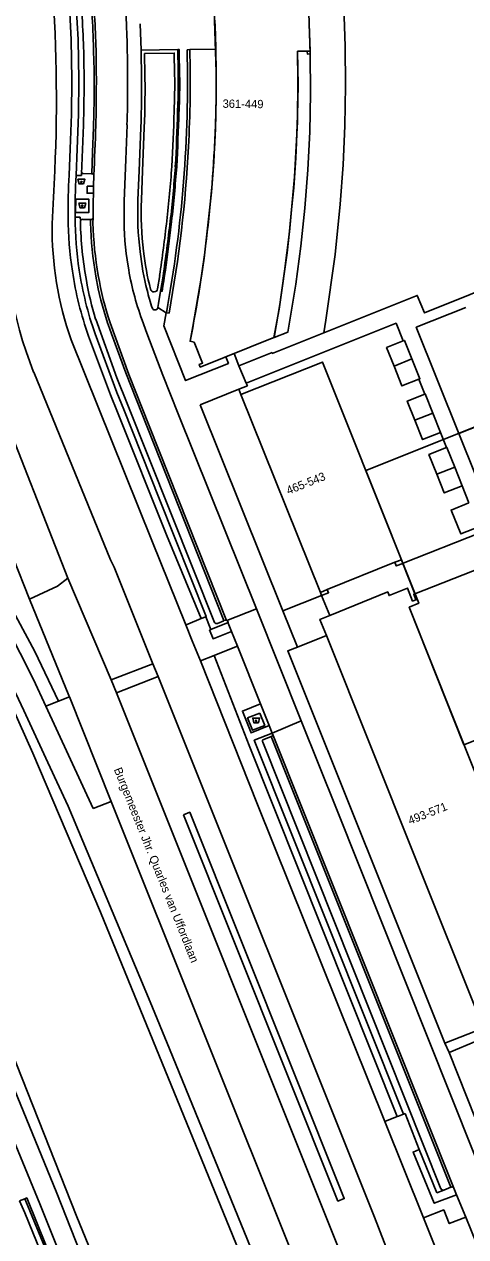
# Model space of a CAD drawing. Extents: x 194485 to 197793, y 468269 to 470822.
# Drawn here: x 195299.7 to 195363.4, y 469305.5 to 469480.4 of the extents above; entities that cross this region are included whole.
import ezdxf

# ---------------------------------------------------------------- set-up
doc = ezdxf.new("R2010")
doc.units = 0
for name, color, linetype in [('BGT begrenzing pand op maaiveld onder overbouw', 7, 'Continuous'), ('BGT grensvlak begroeid terreindeel', 7, 'Continuous'), ('BGT grensvlak begroeid terreindeel LR', 7, 'Continuous'), ('BGT grensvlak onbegroeid terreindeel', 7, 'Continuous'), ('BGT grensvlak onbegroeid terreindeel LR', 7, 'Continuous'), ('BGT grensvlak pand deel overbouw', 7, 'Continuous'), ('BGT grensvlak pand min 1', 7, 'Continuous'), ('BGT grensvlak pand op maaiveld', 7, 'Continuous'), ('BGT grensvlak pand op maaiveld LR', 7, 'Continuous'), ('BGT grensvlak scheiding', 7, 'Continuous'), ('BGT grensvlak vegetatieobject', 7, 'Continuous'), ('BGT grensvlak waterdeel', 7, 'Continuous'), ('BGT grensvlak wegdeel', 7, 'Continuous'), ('BGT lijnelement scheiding muur', 7, 'Continuous'), ('BGT puntobject bak afval apart plaats', 7, 'Continuous'), ('BGT puntobject bak container', 7, 'Continuous'), ('BGT tekst huisnummerreeks', 7, 'Continuous'), ('BGT tekst openbare ruimte label weg', 7, 'Continuous')]:
    doc.layers.add(name, color=color, linetype=linetype)

msp = doc.modelspace()

# ---------------------------------------------------------------- linework, layer by layer
at = {"layer": 'BGT begrenzing pand op maaiveld onder overbouw'}
for p, q in [((195343.41, 469398.87), (195353.15, 469402.8)), ((195353.15, 469402.8), (195354.09, 469403.18)), ((195342.42, 469398.47), (195343.41, 469398.87)), ((195356.17, 469397.4), (195356.36, 469397.48))]:
    msp.add_line(p, q, dxfattribs=at)
for points in [[(195335.77, 469435.22), (195336.57, 469439.98), (195337.65, 469447.44), (195337.97, 469450.55), (195338.27, 469453.68), (195338.59, 469456.8), (195338.89, 469461.13), (195338.99, 469463.34), (195339.13, 469467.24), (195339.2, 469471.63), (195339.14, 469476.49), (195340.53, 469476.48), (195340.54, 469476.1), (195340.96, 469476.11)], [(195343.76, 469395.13), (195352.12, 469398.52), (195352.33, 469398.01), (195354.96, 469399.08), (195355.7, 469397.21), (195356.17, 469397.4)]]:
    msp.add_lwpolyline(points, dxfattribs=at)
at = {"layer": 'BGT grensvlak begroeid terreindeel'}
msp.add_lwpolyline([(195249.52, 469422.51), (195254.02, 469415.15), (195263.96, 469398.93), (195268.08, 469392.21), (195276.98, 469375.91), (195284.84, 469359.67), (195304.44, 469311.84), (195326.14, 469256.74), (195326.93, 469254.23), (195328.26, 469250), (195341.19, 469208.79), (195343.63, 469198.23), (195347.26, 469175.96), (195343.77, 469176.2)], dxfattribs=at)
at = {"layer": 'BGT grensvlak begroeid terreindeel LR'}
msp.add_lwpolyline([(195230.64, 469478.15), (195238.04, 469470.16), (195245.24, 469462.38), (195250.08, 469456.71), (195257.38, 469448.07), (195272.68, 469426.93), (195291.77, 469397.28), (195298.55, 469383.89), (195299.68, 469381.45), (195303.16, 469373.94), (195306.08, 469367.63), (195317.89, 469339.41), (195320.66, 469332.62), (195354.4, 469250), (195362.58, 469228.77), (195361.51, 469227.88)], dxfattribs=at)
at = {"layer": 'BGT grensvlak onbegroeid terreindeel'}
msp.add_lwpolyline([(195345.49, 469487.75), (195345.78, 469482.91), (195346, 469477.25), (195346.06, 469471.52), (195345.96, 469465.76), (195345.69, 469460.11), (195345.29, 469454.46), (195344.53, 469447.19), (195343.18, 469437.71), (195342.91, 469435.9)], dxfattribs=at)
at = {"layer": 'BGT grensvlak onbegroeid terreindeel LR'}
msp.add_line((195330.66, 469427.76), (195330.96, 469427.01), dxfattribs=at)
at = {"layer": 'BGT grensvlak pand deel overbouw'}
for p, q in [((195354.09, 469403.18), (195354.3, 469402.65)), ((195354.3, 469402.65), (195356.05, 469398.26)), ((195342.42, 469398.47), (195342.6, 469398)), ((195342.6, 469398), (195343.76, 469395.13)), ((195356.05, 469398.26), (195356.36, 469397.48))]:
    msp.add_line(p, q, dxfattribs=at)
msp.add_lwpolyline([(195335.77, 469435.22), (195337.75, 469436.01), (195338.37, 469439.73), (195338.87, 469442.89), (195339.58, 469448.37), (195340.17, 469453.87), (195340.59, 469459.38), (195340.88, 469464.9), (195341, 469470.42), (195340.96, 469476.11)], dxfattribs=at)
at = {"layer": 'BGT grensvlak pand min 1'}
for points in [[(195327.12, 469482.42), (195327.39, 469473.49), (195327.39, 469469.84), (195327.31, 469465.77), (195327.04, 469460.55), (195326.71, 469456.17), (195325.65, 469446.67), (195325.29, 469444.07), (195324.06, 469436.8), (195323.65, 469434.67), (195324.22, 469434.55), (195325.43, 469431.53), (195324.96, 469431.31), (195325.1, 469430.95), (195335.71, 469435.2), (195336.48, 469439.29), (195337.26, 469444.79), (195337.96, 469450.48), (195338.37, 469454.7), (195338.7, 469458.38), (195339.1, 469466.32), (195339.19, 469472.33), (195339.14, 469476.49), (195340.95, 469476.52), (195340.82, 469480.42)], [(195348.97, 469416.02), (195367.39, 469423.38), (195366.24, 469426.25), (195391.89, 469436.45), (195393.06, 469433.58), (195408.1, 469439.61), (195419.96, 469409.8), (195435.14, 469415.86), (195436.53, 469412.36), (195421.34, 469406.33), (195424.75, 469397.75), (195384.08, 469381.55), (195382.93, 469384.4), (195363.11, 469376.48), (195355.22, 469396.32), (195356.6, 469396.89), (195348.97, 469416.02)]]:
    msp.add_lwpolyline(points, dxfattribs=at)
at = {"layer": 'BGT grensvlak pand op maaiveld'}
for p, q in [((195329.99, 469432.91), (195328.8, 469432.43)), ((195330.96, 469427.01), (195342.42, 469398.47)), ((195362.37, 469421.37), (195367.39, 469423.38)), ((195367.35, 469408.89), (195362.37, 469421.37))]:
    msp.add_line(p, q, dxfattribs=at)
for points in [[(195340.96, 469476.11), (195340.76, 469482.06), (195340.47, 469487.15), (195339.99, 469492.66), (195339.36, 469498.15), (195338.36, 469504.92), (195335.14, 469504.32)], [(195327.34, 469476.8), (195327.28, 469478.9), (195327.19, 469480.99)], [(195328.8, 469432.43), (195325.1, 469430.95), (195324.95, 469431.34), (195325.43, 469431.53), (195324.21, 469434.56), (195323.65, 469434.67)], [(195329.99, 469432.91), (195334.76, 469434.82), (195335.77, 469435.22)], [(195353.03, 469431.1), (195351.97, 469433.77), (195354.36, 469434.72)], [(195355.6, 469432.16), (195354.54, 469434.8), (195354.36, 469434.72)], [(195330.96, 469427.01), (195342.73, 469431.68), (195354.09, 469403.18)], [(195356.6, 469429.2), (195354.18, 469428.23), (195353.03, 469431.1)], [(195355.6, 469432.16), (195356.76, 469429.26), (195356.6, 469429.2)], [(195358.61, 469424.31), (195357.5, 469427.08), (195357.46, 469427.07)], [(195357.46, 469427.07), (195354.93, 469426.05), (195356.02, 469423.31)], [(195358.61, 469424.31), (195359.72, 469421.54), (195359.71, 469421.54)], [(195359.71, 469421.54), (195357.14, 469420.51), (195356.02, 469423.31)], [(195359.19, 469415.51), (195358.06, 469418.34), (195360.6, 469419.35)], [(195361.78, 469416.52), (195360.64, 469419.37), (195360.6, 469419.35)], [(195362.84, 469413.82), (195360.28, 469412.8), (195359.19, 469415.51)], [(195361.78, 469416.52), (195362.86, 469413.83), (195362.84, 469413.82)], [(195365.23, 469407.94), (195362.65, 469406.9), (195361.26, 469410.33), (195363.83, 469411.37)], [(195356.36, 469397.48), (195356.6, 469396.89), (195355.22, 469396.32), (195377.53, 469340.27)], [(195343.76, 469395.13), (195342.35, 469394.57), (195343.28, 469392.24)], [(195343.28, 469392.24), (195356.07, 469360.25), (195365.72, 469336.12), (195365.75, 469336.13), (195365.94, 469335.65)]]:
    msp.add_lwpolyline(points, dxfattribs=at)
for centre, radius, start, end in [((195115.82, 469471.64), 211.58, 358.5688, 1.3983), ((195128.72, 469473.39), 198.73, 348.7665, 357.9719)]:
    msp.add_arc(centre, radius, start, end, dxfattribs=at)
at = {"layer": 'BGT grensvlak pand op maaiveld LR'}
for p, q in [((195353.03, 469431.1), (195355.6, 469432.16)), ((195356.02, 469423.31), (195358.61, 469424.31)), ((195359.19, 469415.51), (195361.78, 469416.52))]:
    msp.add_line(p, q, dxfattribs=at)
at = {"layer": 'BGT grensvlak scheiding'}
for p, q in [((195321.86, 469476.75), (195316.58, 469476.67)), ((195318.95, 469442.22), (195319.26, 469444.15)), ((195319.1, 469440.12), (195319.4, 469441.91)), ((195319, 469439.53), (195319.1, 469440.12))]:
    msp.add_line(p, q, dxfattribs=at)
for points in [[(195316.62, 469473.6), (195316.59, 469475.64), (195316.58, 469476.67)], [(195321.35, 469467.82), (195321.41, 469469.8), (195321.43, 469471.76), (195321.39, 469473.75), (195321.36, 469475.72), (195321.36, 469476.23), (195317.08, 469476.17), (195317.09, 469475.65), (195317.12, 469473.61)], [(195321.86, 469476.75), (195321.92, 469473.73), (195321.93, 469471.76), (195321.91, 469469.79), (195321.85, 469467.8)], [(195316.53, 469465.46), (195316.3, 469459.26), (195316.12, 469455.09)], [(195317.03, 469465.44), (195316.8, 469459.24), (195316.62, 469455.07)], [(195319.75, 469444.07), (195319.44, 469442.13), (195319.4, 469441.91)]]:
    msp.add_lwpolyline(points, dxfattribs=at)
for centre, radius, start, end in [((195192.94, 469470.87), 123.71, 357.4949, 1.2666), ((195192.48, 469470.87), 124.67, 357.5046, 1.2617), ((195011.66, 469476.74), 309.82, 356.8793, 358.3501), ((195017.04, 469476.52), 304.93, 356.8638, 358.3614), ((195101.44, 469476.39), 220.19, 353.6515, 355.6984), ((195100.83, 469476.44), 221.31, 353.6558, 355.6989), ((195360.68, 469453.22), 44.59, 177.5863, 187.2403), ((195360.37, 469453.2), 43.79, 177.5526, 187.2797), ((195002.44, 469489.46), 320.04, 351.8598, 353.2848), ((195001.8, 469489.55), 321.18, 351.8598, 353.2823), ((195356.3, 469451.97), 40.1, 186.2686, 194.3247), ((195356.41, 469452.08), 39.72, 186.3909, 194.4287), ((195346.99, 469449.13), 30.38, 193.4755, 198.6396), ((195318.44, 469442.31), 0.517, 194.2867, 350.4711), ((195318.58, 469439.61), 0.42, 205.7938, 315.8285), ((195318.58, 469439.61), 0.421, 315.7286, 347.0906)]:
    msp.add_arc(centre, radius, start, end, dxfattribs=at)
at = {"layer": 'BGT grensvlak vegetatieobject'}
for p, q in [((195320.23, 469406.77), (195313.17, 469424.45)), ((195325.22, 469394.71), (195320.23, 469406.77))]:
    msp.add_line(p, q, dxfattribs=at)
for points in [[(195305.57, 469491.64), (195306.24, 469482.94), (195306.5, 469478.18), (195306.59, 469472.4), (195306.54, 469467.42), (195306.36, 469462.44), (195306.21, 469458.64)], [(195309.01, 469435.42), (195312.16, 469426.95), (195313.17, 469424.45)], [(195353.48, 469322.86), (195332.14, 469376.37), (195327.1, 469389.38)], [(195322.67, 469366.39), (195323.6, 469366.76), (195345.87, 469311.05), (195344.95, 469310.68), (195322.67, 469366.39)], [(195299.82, 469311.02), (195300.55, 469309.29), (195304.03, 469300.77), (195306.07, 469295.58), (195306.91, 469293.5)]]:
    msp.add_lwpolyline(points, dxfattribs=at)
for centre, radius, start, end in [((195404.59, 469453.26), 98.54, 176.8747, 180.4127), ((195359.35, 469452.92), 53.29, 180.3928, 188.7715), ((195354.91, 469451.8), 48.73, 188.2715, 199.6427)]:
    msp.add_arc(centre, radius, start, end, dxfattribs=at)
at = {"layer": 'BGT grensvlak waterdeel'}
for points in [[(195297.94, 469382.06), (195300.96, 469375.28), (195310.75, 469352.34), (195344.87, 469268.75), (195352.02, 469250), (195360.73, 469228.16)], [(195297.94, 469382.06), (195300.96, 469375.28), (195310.75, 469352.34), (195344.87, 469268.75), (195352.02, 469250), (195360.73, 469228.16)], [(195279.93, 469373.84), (195286.57, 469359.56), (195296.2, 469336.38), (195307.3, 469308.43), (195318.05, 469282.21), (195328.42, 469256.17), (195333.66, 469242.5), (195345.03, 469213.53)]]:
    msp.add_lwpolyline(points, dxfattribs=at)
at = {"layer": 'BGT grensvlak wegdeel'}
for p, q in [((195316.58, 469476.67), (195316.45, 469480.46)), ((195323.21, 469476.72), (195323.61, 469476.73)), ((195323.61, 469476.73), (195327.34, 469476.8)), ((195307.2, 469458.59), (195307.97, 469458.6)), ((195307.97, 469458.6), (195307.99, 469458.9)), ((195308.2, 469458.89), (195307.99, 469458.9)), ((195309.46, 469458.82), (195308.2, 469458.89)), ((195309.71, 469457.04), (195309.76, 469458.61)), ((195309.71, 469457.04), (195309.71, 469456.03)), ((195307.82, 469452.56), (195307.06, 469452.56)), ((195307.82, 469452.56), (195307.82, 469452.27)), ((195308.13, 469452.26), (195307.82, 469452.27)), ((195309.28, 469452.23), (195308.13, 469452.26)), ((195309.29, 469451.74), (195309.28, 469452.23)), ((195309.64, 469451.75), (195309.65, 469452.49)), ((195320.98, 469451.96), (195320.5, 469447.97)), ((195310.41, 469442.25), (195310.07, 469444.08)), ((195319.6, 469441.88), (195319.4, 469441.91)), ((195320.21, 469438.79), (195319, 469439.53)), ((195320.61, 469438.71), (195320.21, 469438.79)), ((195318.15, 469405.93), (195306.52, 469434.89)), ((195330.68, 469431.14), (195329.99, 469432.91)), ((195331.73, 469428.65), (195330.68, 469431.14)), ((195287.43, 469430.37), (195300.51, 469397.5)), ((195301.1, 469430.2), (195312.19, 469403.18)), ((195357.46, 469427.07), (195356.6, 469429.2)), ((195306.03, 469400.52), (195295.59, 469427.09)), ((195325.1, 469425.52), (195330.66, 469427.76)), ((195327.18, 469394.14), (195314.56, 469425.72)), ((195337.03, 469395.78), (195325.1, 469425.52)), ((195314.1, 469424.82), (195319.19, 469412)), ((195321.91, 469424.22), (195333.2, 469396.11)), ((195317.44, 469422.35), (195328.52, 469394.39)), ((195317.76, 469422.48), (195328.89, 469394.41)), ((195360.6, 469419.35), (195359.71, 469421.54)), ((195363.83, 469411.37), (195362.84, 469413.82)), ((195354.35, 469402.67), (195365.56, 469407.12)), ((195323.04, 469393.78), (195318.15, 469405.93)), ((195354.35, 469402.67), (195354.3, 469402.65)), ((195356.05, 469398.26), (195365.67, 469402.07)), ((195312.27, 469385.84), (195306.03, 469400.52)), ((195337.03, 469395.78), (195342.6, 469398)), ((195333.2, 469396.11), (195328.93, 469394.4)), ((195333.2, 469396.11), (195339.66, 469379.96)), ((195337.03, 469395.78), (195339.11, 469390.58)), ((195323.32, 469393.9), (195323.04, 469393.78)), ((195323.32, 469393.9), (195325.22, 469394.71)), ((195325.9, 469394.95), (195325.22, 469394.71)), ((195326.54, 469393.33), (195325.9, 469394.95)), ((195329.14, 469394.13), (195326.63, 469393.1)), ((195328.5, 469394.37), (195327.57, 469393.96)), ((195328.5, 469394.37), (195328.52, 469394.39)), ((195328.93, 469394.4), (195328.89, 469394.41)), ((195329.62, 469392.84), (195329.15, 469394.03)), ((195323.96, 469391.49), (195323.04, 469393.78)), ((195326.63, 469393.1), (195326.46, 469393.04)), ((195326.54, 469393.33), (195326.63, 469393.1)), ((195329.62, 469392.84), (195330.47, 469390.73)), ((195339.11, 469390.58), (195343.28, 469392.24)), ((195325.13, 469388.58), (195323.96, 469391.49)), ((195330.47, 469390.73), (195333.8, 469382.4)), ((195325.13, 469388.58), (195327.1, 469389.38)), ((195312.27, 469385.84), (195318.27, 469388.18)), ((195318.27, 469388.18), (195319.02, 469386.35)), ((195313.03, 469383.96), (195312.27, 469385.84)), ((195313.03, 469383.96), (195319.02, 469386.35)), ((195304.7, 469382.78), (195306.24, 469383.4)), ((195312.27, 469368.3), (195306.24, 469383.4)), ((195302.85, 469382.04), (195304.7, 469382.78)), ((195309.67, 469367.29), (195302.85, 469382.04)), ((195333.8, 469382.4), (195335.05, 469379.25)), ((195339.66, 469379.96), (195335.49, 469378.16)), ((195335.05, 469379.25), (195335.49, 469378.16)), ((195335.49, 469378.16), (195335.53, 469378.07)), ((195359.8, 469312.46), (195334.12, 469376.85)), ((195334.25, 469377.26), (195335.31, 469377.66)), ((195335.31, 469377.66), (195335.36, 469377.67)), ((195335.31, 469377.66), (195361.24, 469312.69)), ((195335.53, 469378.07), (195361.67, 469312.55)), ((195312.27, 469368.3), (195309.67, 469367.29)), ((195312.27, 469368.3), (195340.06, 469298.87)), ((195360.34, 469333.45), (195365.87, 469335.62)), ((195360.34, 469333.45), (195360.97, 469332.1)), ((195367.58, 469315.4), (195360.97, 469332.1)), ((195353.48, 469322.86), (195351.71, 469322.16)), ((195351.71, 469322.16), (195357.3, 469308.25)), ((195354.62, 469323.33), (195354.39, 469323.23)), ((195354.62, 469323.33), (195356.66, 469318.1)), ((195356.66, 469318.1), (195359.21, 469311.89)), ((195360.2, 469312.28), (195359.21, 469311.89)), ((195359.81, 469312.45), (195359.8, 469312.46)), ((195360.2, 469312.28), (195361.24, 469312.69)), ((195361.24, 469312.69), (195361.29, 469312.71)), ((195361.67, 469312.55), (195362.05, 469311.6)), ((195299.82, 469311.02), (195299.08, 469310.72)), ((195362.05, 469311.6), (195363.36, 469308.38)), ((195357.3, 469308.25), (195362.29, 469295.8)), ((195363.36, 469308.38), (195365.84, 469302.29))]:
    msp.add_line(p, q, dxfattribs=at)
for points in [[(195307.2, 469458.59), (195307.36, 469462.41), (195307.54, 469467.4), (195307.59, 469472.4), (195307.5, 469478.21), (195307.24, 469483.01), (195306.83, 469488.39), (195307.6, 469488.47)], [(195304.7, 469382.78), (195301.25, 469389.92), (195294.61, 469402.31), (195287.92, 469413.55), (195281.24, 469423.85), (195270.36, 469439.57), (195253.17, 469461.36), (195243.2, 469474), (195239.13, 469478.68)], [(195322.05, 469467.79), (195322.12, 469469.8), (195322.14, 469471.76), (195322.12, 469473.75), (195322.09, 469475.72), (195322.08, 469476.75), (195321.86, 469476.75)], [(195309.83, 469290.66), (195301.99, 469310.3), (195293.91, 469329.8), (195288.75, 469342.48), (195284.22, 469353.14), (195281.72, 469358.81), (195276.08, 469370.98), (195271.49, 469380), (195266.88, 469388.56), (195262.63, 469395.62), (195257.05, 469404.56), (195253.69, 469409.5), (195248.3, 469416.44), (195241.11, 469425.08), (195231.6, 469436.22), (195220.44, 469448.89), (195210.75, 469459.84), (195201.86, 469469.57), (195200.11, 469470.89)], [(195314.55, 469465.88), (195314.38, 469460.9), (195314.15, 469454.9), (195314.12, 469452.88)], [(195309.7, 469465.51), (195309.6, 469461.96), (195309.46, 469458.82)], [(195309.71, 469457.04), (195308.81, 469457.04), (195308.79, 469456.01), (195309.71, 469456.03)], [(195307.15, 469453.27), (195309.05, 469453.27), (195309.06, 469455.16), (195307.16, 469455.16), (195307.15, 469453.27)], [(195342.91, 469435.9), (195356.39, 469441.3), (195357.4, 469438.77), (195370.58, 469444.05), (195371.57, 469441.56), (195378.49, 469444.33)], [(195362.37, 469421.37), (195356.23, 469436.69), (195363.37, 469439.54)], [(195310.04, 469437.88), (195313.08, 469429.42), (195314.56, 469425.72)], [(195321.91, 469424.22), (195319.72, 469429.78), (195317.42, 469435.83), (195316.73, 469437.72)], [(195328.8, 469432.43), (195329.17, 469431.49), (195323, 469429), (195319.88, 469436.91), (195320.21, 469438.79)], [(195317.76, 469422.48), (195314.83, 469429.9), (195312.13, 469437.35)], [(195330.68, 469431.14), (195335.45, 469433.04), (195335.49, 469432.93), (195342.91, 469435.9)], [(195331.73, 469428.65), (195353.32, 469437.28), (195354.36, 469434.72)], [(195309.95, 469435.76), (195313.1, 469427.31), (195314.1, 469424.82)], [(195317.44, 469422.35), (195314.39, 469430.11), (195312.33, 469435.76)], [(195330.66, 469427.76), (195331.9, 469428.26), (195331.73, 469428.65)], [(195325.9, 469394.95), (195325.98, 469395), (195319.19, 469412)], [(195290.92, 469404.6), (195293.09, 469400.94), (195295.19, 469397.24), (195297.22, 469393.49), (195299.17, 469389.71), (195301.05, 469385.89), (195302.85, 469382.04)], [(195312.19, 469403.18), (195312.72, 469402.09), (195318.27, 469388.18)], [(195354.3, 469402.65), (195353.36, 469402.27), (195353.15, 469402.8)], [(195300.51, 469397.5), (195304.55, 469399.34), (195306.03, 469400.52)], [(195300.51, 469397.5), (195306.16, 469383.6), (195306.24, 469383.4)], [(195342.6, 469398), (195343.6, 469398.4), (195343.41, 469398.87)], [(195356.17, 469397.4), (195355.87, 469398.19), (195356.05, 469398.26)], [(195329.62, 469392.84), (195326.96, 469391.77), (195326.46, 469393.04)], [(195330.47, 469390.73), (195327.45, 469389.52), (195327.1, 469389.38)], [(195360.34, 469333.45), (195337.71, 469390.02), (195339.11, 469390.58)], [(195325.13, 469388.58), (195333.36, 469367.89), (195351.71, 469322.16)], [(195319.02, 469386.35), (195350.2, 469308.38), (195357.77, 469288.86)], [(195313.03, 469383.96), (195345.27, 469303.3), (195346.69, 469299.73), (195350.81, 469289.04)], [(195335.05, 469379.25), (195332.43, 469378.21), (195331.18, 469381.35), (195333.8, 469382.4)], [(195333.68, 469381.05), (195334.39, 469379.29), (195332.62, 469378.58), (195331.92, 469380.35), (195333.68, 469381.05)], [(195339.66, 469379.96), (195344.74, 469367.27), (195367.83, 469309.28)], [(195354.39, 469323.23), (195332.89, 469377.13), (195335.49, 469378.16)], [(195367.58, 469315.4), (195371.55, 469317.04), (195364.89, 469333.75), (195360.97, 469332.1)], [(195354.39, 469323.23), (195353.7, 469322.95), (195353.48, 469322.86)], [(195356.66, 469318.1), (195355.77, 469317.74), (195358.84, 469310.37), (195362.05, 469311.6)], [(195299.08, 469310.72), (195299.81, 469308.98), (195303.29, 469300.48), (195305.33, 469295.28), (195306.17, 469293.18)], [(195306.91, 469293.5), (195307.17, 469293.61), (195300.1, 469311.14), (195299.82, 469311.02)], [(195357.3, 469308.25), (195360.2, 469309.4), (195360.98, 469307.45), (195363.36, 469308.38)]]:
    msp.add_lwpolyline(points, dxfattribs=at)
for centre, radius, start, end in [((195135.6, 469472.02), 179.07, 2.6597, 5.2173), ((195071.01, 469469.62), 233.36, 357.4576, 4.5198), ((195054.43, 469467.1), 254.06, 2.3689, 4.6636), ((195086.38, 469470.59), 223.43, 1.4251, 4.1154), ((195064.86, 469468.8), 245.35, 1.8511, 4.12), ((195120.74, 469472.3), 193.9, 359.7192, 2.3733), ((195109.09, 469471.82), 199.27, 359.0435, 1.6614), ((195160.78, 469471.42), 149.04, 357.728, 1.8197), ((195006.54, 469472.11), 303.59, 358.8033, 0.8727), ((195139.04, 469472.17), 184.23, 349.5595, 1.4154), ((195142.32, 469472.19), 181.34, 357.0043, 1.4342), ((195132.11, 469471.85), 182.53, 358.1254, 359.8431), ((195001.16, 469474.78), 307.24, 357.0751, 358.8284), ((195018.73, 469476.44), 303.43, 356.8685, 358.368), ((195044.59, 469473.31), 265.57, 356.8268, 358.372), ((195135.83, 469472.51), 187.84, 349.6342, 357.0099), ((194577.9, 469491.46), 726.95, 356.85741, 357.46181), ((195404.74, 469453.26), 97.68, 176.8724, 180.4093), ((195308.24, 469459.13), 0.248, 187.6307, 259.3031), ((195309.52, 469458.59), 0.238, 4.3277, 105.6116), ((195100.75, 469476.43), 221.58, 353.6599, 355.7121), ((195356.26, 469452.09), 59.35, 176.9882, 201.645), ((195698.59, 469447.65), 388.97, 178.7664, 179.2866), ((195352.41, 469451.05), 48.66, 179.3473, 199.4017), ((195359.33, 469452.92), 52.27, 180.391, 188.7777), ((195308.15, 469451.94), 0.328, 94.6977, 187.757), ((195360.08, 469453.03), 52.26, 181.2511, 190.5561), ((195309.33, 469452.55), 0.329, 262.1674, 349.5534), ((195361.31, 469453.18), 52.04, 181.5835, 190.0716), ((195361.13, 469453.16), 51.51, 181.57, 190.0881), ((195356.72, 469452.61), 42.6, 179.6364, 189.6187), ((195203.9, 469462.1), 117.45, 350.0823, 353.0897), ((195354.88, 469451.8), 47.7, 188.264, 199.6409), ((195353.82, 469451.48), 39.56, 188.6994, 200.3588), ((195354.36, 469451.45), 46.36, 189.9231, 197.021), ((195351.55, 469450.93), 41.69, 189.3708, 198.9995), ((195351.84, 469450.99), 42.34, 191.903, 201.0757), ((195327.49, 469394.31), 0.358, 208.3198, 283.0324), ((195328.73, 469394.03), 0.412, 67.5899, 120.2466), ((195328.74, 469394.03), 0.413, 13.5797, 62.6973), ((195328.74, 469394.03), 0.411, 359.6698, 13.8815), ((195334.34, 469377.01), 0.265, 109.9169, 215.6984), ((195335.23, 469377.96), 0.311, 292.9047, 19.6061), ((195360.09, 469312.56), 0.3, 201.7017, 291.474), ((195361.39, 469312.43), 0.3, 24.4079, 111.5257)]:
    msp.add_arc(centre, radius, start, end, dxfattribs=at)
at = {"layer": 'BGT lijnelement scheiding muur'}
msp.add_line((195318.99, 469439.51), (195319, 469439.53), dxfattribs=at)
at = {"layer": 'BGT puntobject bak afval apart plaats'}
for points in [[(195308.43, 469453.94), (195308.61, 469454.61), (195307.61, 469454.61), (195307.78, 469453.94)], [(195333.49, 469379.65), (195333.66, 469380.33), (195332.66, 469380.33), (195332.84, 469379.65)]]:
    msp.add_lwpolyline(points, close=True, dxfattribs=at)
for centre in [(195308.11, 469454.22), (195333.16, 469379.93)]:
    msp.add_circle(centre, 0.1, dxfattribs=at)
for centre, start, end in [((195308.11, 469454.22), 0, 180), ((195308.11, 469454.22), 180, 0), ((195333.16, 469379.93), 0, 180), ((195333.16, 469379.93), 180, 0)]:
    msp.add_arc(centre, 0.1, start, end, dxfattribs=at)
at = {"layer": 'BGT puntobject bak container'}
msp.add_lwpolyline([(195308.3, 469457.37), (195308.48, 469458.04), (195307.48, 469458.04), (195307.65, 469457.37)], close=True, dxfattribs=at)
msp.add_circle((195307.98, 469457.64), 0.1, dxfattribs=at)
for start, end in [(0, 180), (180, 0)]:
    msp.add_arc((195307.98, 469457.64), 0.1, start, end, dxfattribs=at)

# ---------------------------------------------------------------- texts
at = {"layer": 'BGT tekst huisnummerreeks'}
for s, rotation, p in [('361-449', 359.3, (195328.32, 469468.35)), ('465-543', 21.9, (195337.81, 469412.54)), ('493-571', 21.8, (195355.35, 469364.95))]:
    msp.add_text(s, height=1.2, rotation=rotation, dxfattribs=at).set_placement(p)
at = {"layer": 'BGT tekst openbare ruimte label weg'}
msp.add_text('Burgemeester Jhr. Quarles van Uffordlaan', height=1.2, rotation=291.8, dxfattribs=at).set_placement((195312.63, 469372.93))

doc.saveas('drawing.dxf')
